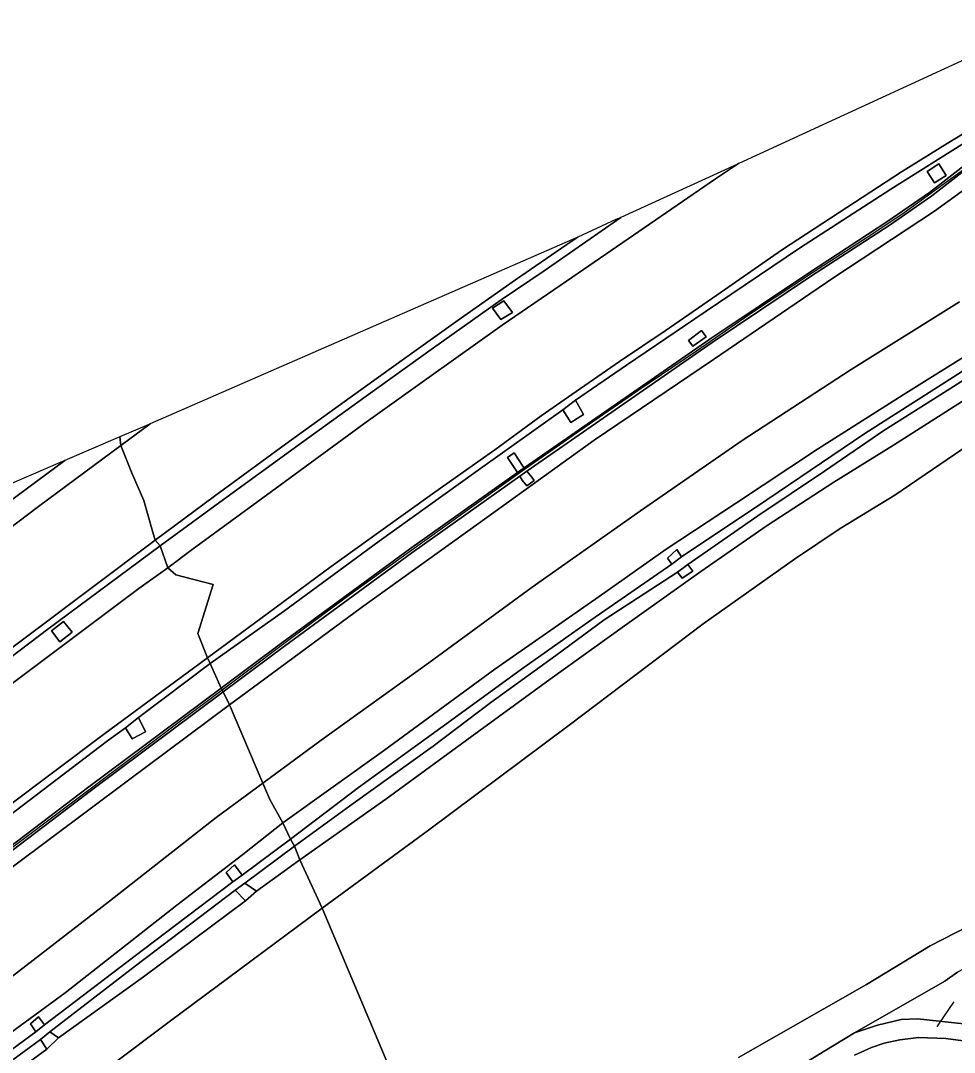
# Model space of a CAD drawing. Extents: x 157767 to 159172, y 387839 to 389425.
# Drawn here: x 158173.3 to 158284.8, y 389084.3 to 389207.4 of the extents above; entities that cross this region are included whole.
import ezdxf

# ---------------------------------------------------------------- set-up
doc = ezdxf.new("R2010")
doc.units = 0
for name, color, linetype in [('IMGEO_Berm_gesloten', 7, 'Continuous'), ('IMGEO_Berm_groen', 7, 'Continuous'), ('IMGEO_Duiker', 7, 'Continuous'), ('IMGEO_Geluidsscherm', 7, 'Continuous'), ('IMGEO_Grasland_overig', 7, 'Continuous'), ('IMGEO_Groenvoorziening', 7, 'Continuous'), ('IMGEO_Muur', 7, 'Continuous'), ('IMGEO_Oever', 7, 'Continuous'), ('IMGEO_Rijbaan_autosnelweg', 7, 'Continuous'), ('IMGEO_Struiken', 7, 'Continuous'), ('IMGEO_Terreindeel_gesloten', 7, 'Continuous'), ('IMGEO_Waterloop', 7, 'Continuous')]:
    doc.layers.add(name, color=color, linetype=linetype)

msp = doc.modelspace()

# ---------------------------------------------------------------- linework, layer by layer
at = {"layer": 'IMGEO_Berm_gesloten'}
for points in [[(158239.54, 389162.09), (158238.02, 389160.94), (158239, 389159.46), (158240.51, 389160.41)], [(158187.4, 389124.26), (158185.83, 389123), (158186.62, 389121.68), (158188.22, 389122.55)]]:
    msp.add_lwpolyline(points, close=True, dxfattribs=at)
at = {"layer": 'IMGEO_Berm_groen'}
for points in [[(158288.11, 389194.15), (158277.2, 389187.29), (158266.3, 389180.25), (158255.01, 389172.65), (158245.62, 389166.28), (158239.54, 389162.09), (158240.51, 389160.41), (158239, 389159.46), (158238.02, 389160.94), (158227.64, 389153.55), (158216.1, 389145.29), (158204.71, 389136.88), (158195.94, 389130.67), (158197.25, 389127.75), (158204.5, 389133.16), (158219.73, 389144.32), (158232.61, 389153.48), (158232.47, 389153.7), (158231.44, 389155.26), (158232.24, 389155.81), (158233.25, 389154.22), (158233.41, 389154.03), (158255.58, 389169.39), (158267.34, 389177.28), (158276.71, 389183.38), (158281.79, 389186.91), (158289.43, 389192.83)], [(158285.38, 389173.84), (158272.47, 389165.75), (158259.43, 389157.31), (158247.32, 389148.9), (158234.37, 389139.78), (158222.05, 389130.75), (158209.17, 389121.54), (158202.21, 389116.41), (158203.07, 389114.46), (158204.62, 389111.66), (158216.63, 389120.27), (158229.9, 389130.02), (158242.36, 389138.68), (158250.36, 389144.33), (158258.75, 389149.87), (158268.45, 389156.27), (158278.66, 389162.73), (158288.08, 389168.64)], [(158166.04, 389142.32), (158175.45, 389149.41), (158185.29, 389156.72), (158185.14, 389157.72), (158178.6, 389154.9), (158169.64, 389148.29)], [(158164.31, 389102.98), (158181.47, 389115.96), (158197.25, 389127.75), (158195.94, 389130.67), (158187.4, 389124.26), (158188.22, 389122.55), (158186.62, 389121.68), (158185.83, 389123), (158183.67, 389121.47), (158173.33, 389113.6), (158163.55, 389106.09)]]:
    msp.add_lwpolyline(points, dxfattribs=at)
for points in [[(158244.95, 389183.91), (158244.95, 389183.91), (158235.8, 389177.56), (158230.69, 389174.09), (158222.6, 389168.35), (158214.28, 389162.38), (158206.85, 389157.01), (158197.1, 389149.93), (158189.98, 389144.74), (158190.9, 389142.12), (158193.78, 389144.28), (158204.31, 389151.96), (158214.29, 389159.27), (158222.08, 389164.85), (158230.81, 389171.04), (158238.47, 389176.31), (158246.46, 389181.78), (158256.27, 389188.54), (158259.02, 389190.34), (158259.03, 389190.35), (158258.3, 389190.01)], [(158282.93, 389190.32), (158283.79, 389188.92), (158282.4, 389188.05), (158281.52, 389189.4)], [(158232.01, 389172.59), (158230.63, 389171.75), (158229.66, 389173.09), (158230.98, 389173.98)], [(158254.59, 389170.44), (158255.16, 389169.66), (158253.56, 389168.57), (158253.03, 389169.23)], [(158188.77, 389159.28), (158188.63, 389159.22), (158185.14, 389157.72), (158185.29, 389156.72), (158188.77, 389159.28)], [(158122.7, 389093.62), (158123.86, 389092.34), (158126.83, 389094.66), (158127.52, 389094.05), (158141.33, 389104.71), (158158.13, 389117.52), (158172.45, 389128.42), (158187.43, 389139.62), (158190.9, 389142.12), (158189.98, 389144.74), (158176.57, 389134.78), (158154.41, 389118.01), (158152.88, 389116.81), (158137.8, 389105.22)], [(158179.48, 389134.41), (158178, 389133.26), (158177.01, 389134.58), (158178.44, 389135.68)]]:
    msp.add_lwpolyline(points, close=True, dxfattribs=at)
at = {"layer": 'IMGEO_Duiker'}
msp.add_lwpolyline([(158284.7, 389090.32), (158284.59, 389090.16), (158282.96, 389087.76), (158282.68, 389087.34)], dxfattribs=at)
at = {"layer": 'IMGEO_Geluidsscherm'}
for points in [[(158305.57, 389204.49), (158302.46, 389202.57), (158298.83, 389199.73), (158292.22, 389194.55), (158285.58, 389189.4), (158278.77, 389184.45), (158275.04, 389181.94), (158267.97, 389177.37), (158260.93, 389172.73), (158253.99, 389167.96), (158247, 389163.23), (158240.06, 389158.47), (158233.17, 389153.63), (158226.34, 389148.73), (158219.47, 389143.83), (158212.63, 389138.87), (158205.85, 389133.86), (158199.14, 389128.81), (158197.37, 389127.5)], [(158197.37, 389127.5), (158192.38, 389123.79), (158185.64, 389118.73), (158178.91, 389113.68), (158172.19, 389108.6)]]:
    msp.add_lwpolyline(points, dxfattribs=at)
at = {"layer": 'IMGEO_Grasland_overig'}
for points in [[(158489.47, 389204.64), (158474.72, 389198.07), (158458.11, 389189.86), (158441.36, 389181.73), (158424.22, 389173.4), (158406.84, 389164.74), (158389.55, 389156.13), (158374.85, 389148.09), (158358.12, 389139.15), (158341.19, 389129.95), (158323.71, 389120.53), (158304.3, 389109.48), (158292.51, 389102.43), (158281.89, 389097.01), (158274.3, 389092.39), (158259, 389083.68)], [(158262.44, 389080.25), (158269.31, 389084.45), (158272.83, 389086.6), (158283.64, 389092.77), (158285.15, 389093.84), (158289.38, 389096.29), (158302.62, 389103.68), (158314.88, 389110.6), (158326.51, 389117.04), (158336.74, 389122.59), (158346.93, 389128.24), (158357.19, 389133.94), (158369.36, 389140.53), (158381.51, 389146.73), (158393.11, 389152.72), (158404.85, 389158.83), (158419.27, 389166.09), (158430.42, 389171.6), (158443.34, 389177.85), (158455.04, 389183.68), (158465.63, 389188.86), (158475.63, 389193.65), (158484.83, 389198.03)], [(158288.08, 389168.64), (158278.66, 389162.73), (158268.45, 389156.27), (158258.75, 389149.87), (158250.36, 389144.33), (158242.36, 389138.68), (158229.9, 389130.02), (158216.63, 389120.27), (158204.62, 389111.66), (158205.54, 389109.74), (158213.65, 389115.89), (158225.07, 389124.17), (158233.1, 389130.03), (158241.36, 389135.85), (158251.05, 389142.54), (158250.54, 389143.27), (158251.66, 389144.28), (158252.21, 389143.41), (158262.37, 389150.22), (158274.1, 389158.12), (158283.64, 389164.2), (158290.97, 389168.9)], [(158290.97, 389168.9), (158283.64, 389164.2), (158274.1, 389158.12), (158262.37, 389150.22), (158252.21, 389143.41), (158251.05, 389142.54), (158241.36, 389135.85), (158233.1, 389130.03), (158225.07, 389124.17), (158213.65, 389115.89), (158205.54, 389109.74), (158206.01, 389108.89), (158212.99, 389113.99), (158222.55, 389120.81), (158229.45, 389126.03), (158237.2, 389131.64), (158242.95, 389135.89), (158251.72, 389141.59), (158252.97, 389142.5), (158261.3, 389148.29), (158269.27, 389153.64), (158276.34, 389158.48), (158283.02, 389162.7), (158290.87, 389167.68)], [(158290.87, 389167.68), (158283.02, 389162.7), (158276.34, 389158.48), (158269.27, 389153.64), (158261.3, 389148.29), (158252.97, 389142.5), (158253.56, 389141.7), (158252.27, 389140.87), (158251.72, 389141.59), (158242.95, 389135.89), (158237.2, 389131.64), (158229.45, 389126.03), (158222.55, 389120.81), (158212.99, 389113.99), (158206.01, 389108.89), (158206.64, 389107.24), (158216.92, 389114.48), (158228.02, 389122.62), (158236.53, 389128.8), (158245.41, 389135.17), (158254.5, 389141.65), (158262.44, 389147.15), (158270.4, 389152.32), (158277.52, 389156.73), (158286.49, 389162.48)], [(158286.49, 389162.48), (158277.52, 389156.73), (158270.4, 389152.32), (158262.44, 389147.15), (158254.5, 389141.65), (158245.41, 389135.17), (158236.53, 389128.8), (158228.02, 389122.62), (158216.92, 389114.48), (158206.64, 389107.24), (158209.32, 389101.51), (158222, 389110.79), (158238.8, 389123.31), (158254.77, 389135.4), (158265.67, 389143.15), (158271.12, 389146.79), (158277.65, 389150.76), (158289.28, 389158.67)], [(158172.31, 389106.39), (158186.02, 389116.66), (158198.23, 389125.74), (158197.48, 389127.29), (158181.77, 389115.56), (158164.61, 389102.58)], [(158170.89, 389085.68), (158178.62, 389091.39), (158191.96, 389101.85), (158199.83, 389107.88), (158204.62, 389111.66), (158203.07, 389114.46), (158202.21, 389116.41), (158196.65, 389112.31), (158183.91, 389102.32), (158171.32, 389092.58)], [(158167.27, 389080.96), (158175.15, 389086.74), (158174.49, 389087.67), (158175.45, 389088.52), (158176.17, 389087.57), (158187.99, 389096.54), (158198.63, 389104.62), (158197.86, 389105.75), (158198.86, 389106.65), (158199.76, 389105.42), (158205.54, 389109.74), (158204.62, 389111.66), (158199.83, 389107.88), (158191.96, 389101.85), (158178.62, 389091.39), (158170.89, 389085.68)], [(158170.36, 389072.4), (158176.97, 389077.36), (158191.06, 389087.91), (158209.32, 389101.51), (158206.64, 389107.24), (158201.49, 389103.5), (158200.17, 389102.36), (158187.99, 389093.3), (158177.85, 389086.01), (158176.43, 389084.68), (158169.44, 389079.56)], [(158169.44, 389079.56), (158176.43, 389084.68), (158175.68, 389085.81), (158163.94, 389077.21)]]:
    msp.add_lwpolyline(points, dxfattribs=at)
for points in [[(158163.35, 389077.83), (158162.23, 389076.81), (158162.82, 389076.28), (158163.94, 389077.21), (158175.68, 389085.81), (158176.82, 389086.74), (158187.04, 389094.61), (158198.92, 389103.64), (158200.06, 389104.48), (158206.01, 389108.89), (158205.54, 389109.74), (158199.76, 389105.42), (158198.63, 389104.62), (158187.99, 389096.54), (158176.17, 389087.57), (158175.15, 389086.74), (158167.27, 389080.96)], [(158200.06, 389104.48), (158201.49, 389103.5), (158206.64, 389107.24), (158206.01, 389108.89)], [(158176.82, 389086.74), (158177.85, 389086.01), (158187.99, 389093.3), (158200.17, 389102.36), (158198.92, 389103.64), (158187.04, 389094.61)]]:
    msp.add_lwpolyline(points, close=True, dxfattribs=at)
at = {"layer": 'IMGEO_Groenvoorziening'}
for points in [[(158289.74, 389192.44), (158282.08, 389186.51), (158276.99, 389182.97), (158267.61, 389176.86), (158255.87, 389168.98), (158233.73, 389153.65), (158234.35, 389152.91), (158234.61, 389152.52), (158233.73, 389151.88), (158233.2, 389152.57), (158232.89, 389153.06), (158220.02, 389143.91), (158204.8, 389132.76), (158197.48, 389127.29), (158198.23, 389125.74), (158200.19, 389127.19), (158214, 389137.38), (158227.97, 389147.4), (158241.76, 389157.32), (158256.02, 389166.96), (158270.39, 389176.75), (158282.39, 389184.66), (158289.22, 389189.61)], [(158285.15, 389093.84), (158283.64, 389092.77), (158272.83, 389086.6), (158275.59, 389087.53), (158278.42, 389088.19), (158280.35, 389088.29), (158285.9, 389087.68)]]:
    msp.add_lwpolyline(points, dxfattribs=at)
at = {"layer": 'IMGEO_Muur'}
for points in [[(158289.43, 389192.83), (158281.79, 389186.91), (158276.71, 389183.38), (158267.34, 389177.28), (158255.58, 389169.39), (158233.41, 389154.03), (158232.61, 389153.48), (158219.73, 389144.32), (158204.5, 389133.16), (158197.25, 389127.75), (158197.48, 389127.29), (158204.8, 389132.76), (158220.02, 389143.91), (158232.89, 389153.06), (158233.73, 389153.65), (158255.87, 389168.98), (158267.61, 389176.86), (158276.99, 389182.97), (158282.08, 389186.51), (158289.74, 389192.44)], [(158164.61, 389102.58), (158181.77, 389115.56), (158197.48, 389127.29), (158197.25, 389127.75), (158181.47, 389115.96), (158164.31, 389102.98)]]:
    msp.add_lwpolyline(points, dxfattribs=at)
at = {"layer": 'IMGEO_Oever'}
for points in [[(158303.12, 389081.8), (158294.65, 389085.51), (158291.24, 389087.38), (158288.87, 389087.76), (158285.9, 389087.68), (158280.35, 389088.29), (158278.42, 389088.19), (158275.59, 389087.53), (158272.83, 389086.6), (158269.31, 389084.45), (158262.44, 389080.25)], [(158272.84, 389083.93), (158274.89, 389084.88), (158276.38, 389085.37), (158278.26, 389085.79), (158280.48, 389086.04), (158283.75, 389085.92), (158288.21, 389085.36), (158290.06, 389084.77), (158305.92, 389077.63)]]:
    msp.add_lwpolyline(points, dxfattribs=at)
at = {"layer": 'IMGEO_Rijbaan_autosnelweg'}
for points in [[(158296.14, 389207.4), (158259.03, 389190.35), (158259.02, 389190.34), (158256.27, 389188.54), (158246.46, 389181.78), (158238.47, 389176.31), (158230.81, 389171.04), (158222.08, 389164.85), (158214.29, 389159.27), (158204.31, 389151.96), (158193.78, 389144.28), (158190.9, 389142.12), (158191.83, 389141.25), (158196.29, 389140.11), (158194.48, 389134.28), (158195.62, 389131.38), (158202.92, 389136.74), (158210.4, 389142.26), (158216.3, 389146.53), (158222.75, 389151.12), (158229.9, 389156.2), (158235.46, 389160.23), (158239.64, 389163.13), (158244.81, 389166.71), (158250.27, 389170.4), (158256.41, 389174.62), (158264.12, 389180.01), (158271.01, 389184.5), (158278.46, 389189.37), (158283.93, 389192.74), (158290.5, 389196.76)], [(158290.5, 389196.76), (158283.93, 389192.74), (158278.46, 389189.37), (158271.01, 389184.5), (158264.12, 389180.01), (158256.41, 389174.62), (158250.27, 389170.4), (158244.81, 389166.71), (158239.64, 389163.13), (158235.46, 389160.23), (158229.9, 389156.2), (158222.75, 389151.12), (158216.3, 389146.53), (158210.4, 389142.26), (158202.92, 389136.74), (158195.62, 389131.38), (158195.94, 389130.67), (158204.71, 389136.88), (158216.1, 389145.29), (158227.64, 389153.55), (158238.02, 389160.94), (158239.54, 389162.09), (158245.62, 389166.28), (158255.01, 389172.65), (158266.3, 389180.25), (158277.2, 389187.29), (158288.11, 389194.15)], [(158167.1, 389128.68), (158189.39, 389145.41), (158189.07, 389146.47), (158188.02, 389150.13), (158186.55, 389153.51), (158185.29, 389156.72), (158175.45, 389149.41), (158166.04, 389142.32)], [(158171.66, 389113.53), (158183.2, 389122.21), (158195.62, 389131.38), (158194.48, 389134.28), (158196.29, 389140.11), (158191.83, 389141.25), (158190.9, 389142.12), (158187.43, 389139.62), (158172.45, 389128.42)]]:
    msp.add_lwpolyline(points, dxfattribs=at)
for points in [[(158239.81, 389181.56), (158239.81, 389181.55), (158238.52, 389180.68), (158232.37, 389176.45), (158225.55, 389171.67), (158219.41, 389167.29), (158212.65, 389162.41), (158204.93, 389156.85), (158196.45, 389150.64), (158189.39, 389145.41), (158189.98, 389144.74), (158197.1, 389149.93), (158206.85, 389157.01), (158214.28, 389162.38), (158222.6, 389168.35), (158230.69, 389174.09), (158235.8, 389177.56), (158244.95, 389183.91), (158244.95, 389183.91), (158244.38, 389183.65), (158239.83, 389181.57)], [(158188.77, 389159.28), (158188.77, 389159.28), (158185.29, 389156.72), (158186.55, 389153.51), (158188.02, 389150.13), (158189.07, 389146.47), (158189.39, 389145.41), (158196.45, 389150.64), (158204.93, 389156.85), (158212.65, 389162.41), (158219.41, 389167.29), (158225.55, 389171.67), (158232.37, 389176.45), (158238.52, 389180.68), (158239.81, 389181.55), (158239.81, 389181.56)], [(158115.38, 389089.15), (158116.07, 389088.45), (158121.35, 389092.52), (158122.7, 389093.62), (158137.8, 389105.22), (158152.88, 389116.81), (158154.41, 389118.01), (158176.57, 389134.78), (158189.98, 389144.74), (158189.39, 389145.41), (158167.1, 389128.68), (158154, 389118.62), (158140.33, 389108.14), (158123.11, 389094.91)], [(158185.83, 389123), (158187.4, 389124.26), (158195.94, 389130.67), (158195.62, 389131.38), (158183.2, 389122.21), (158171.66, 389113.53), (158160.68, 389105.05), (158149.81, 389096.75), (158135.88, 389085.93), (158124.84, 389077.41), (158125.4, 389076.72), (158131.05, 389081.12), (158132.67, 389082.28), (158142.02, 389089.63), (158152.15, 389097.4), (158162, 389104.8), (158163.55, 389106.09), (158173.33, 389113.6), (158183.67, 389121.47)]]:
    msp.add_lwpolyline(points, close=True, dxfattribs=at)
at = {"layer": 'IMGEO_Struiken'}
for points in [[(158259, 389083.68), (158274.3, 389092.39), (158281.89, 389097.01), (158292.51, 389102.43), (158304.3, 389109.48), (158323.71, 389120.53), (158341.19, 389129.95), (158358.12, 389139.15), (158374.85, 389148.09), (158389.55, 389156.13), (158406.84, 389164.74), (158424.22, 389173.4), (158441.36, 389181.73), (158458.11, 389189.86), (158474.72, 389198.07), (158489.47, 389204.64)], [(158289.22, 389189.61), (158282.39, 389184.66), (158270.39, 389176.75), (158256.02, 389166.96), (158241.76, 389157.32), (158227.97, 389147.4), (158214, 389137.38), (158200.19, 389127.19), (158198.23, 389125.74), (158202.21, 389116.41), (158209.17, 389121.54), (158222.05, 389130.75), (158234.37, 389139.78), (158247.32, 389148.9), (158259.43, 389157.31), (158272.47, 389165.75), (158285.38, 389173.84)], [(158289.28, 389158.67), (158277.65, 389150.76), (158271.12, 389146.79), (158265.67, 389143.15), (158254.77, 389135.4), (158238.8, 389123.31), (158222, 389110.79), (158209.32, 389101.51), (158225.18, 389063.88)], [(158171.32, 389092.58), (158183.91, 389102.32), (158196.65, 389112.31), (158202.21, 389116.41), (158198.23, 389125.74), (158186.02, 389116.66), (158172.31, 389106.39)]]:
    msp.add_lwpolyline(points, dxfattribs=at)
for points in [[(158129.59, 389134.06), (158129.59, 389134.06), (158127.22, 389130.03), (158127.45, 389126.93), (158132.48, 389125.65), (158137.7, 389124.16), (158153.3, 389136.1), (158169.64, 389148.29), (158178.6, 389154.9), (158178.03, 389154.66), (158143.63, 389139.85)], [(158225.18, 389063.88), (158209.32, 389101.51), (158191.06, 389087.91), (158176.97, 389077.36), (158170.36, 389072.4), (158168.03, 389070.16), (158167.23, 389067.4), (158167.8, 389064.04), (158169.18, 389060.05), (158171.72, 389055.03), (158177.33, 389045.61), (158181.3, 389039.14), (158182.89, 389038.05), (158185.24, 389038.68), (158188.04, 389040.1), (158197.09, 389045.66), (158210.75, 389054.6)]]:
    msp.add_lwpolyline(points, close=True, dxfattribs=at)
at = {"layer": 'IMGEO_Terreindeel_gesloten'}
for points in [[(158282.93, 389190.32), (158281.52, 389189.4), (158282.4, 389188.05), (158283.79, 389188.92)], [(158232.01, 389172.59), (158230.98, 389173.98), (158229.66, 389173.09), (158230.63, 389171.75)], [(158254.59, 389170.44), (158253.03, 389169.23), (158253.56, 389168.57), (158255.16, 389169.66)], [(158232.61, 389153.48), (158233.41, 389154.03), (158233.25, 389154.22), (158232.24, 389155.81), (158231.44, 389155.26), (158232.47, 389153.7)], [(158232.89, 389153.06), (158233.2, 389152.57), (158233.73, 389151.88), (158234.61, 389152.52), (158234.35, 389152.91), (158233.73, 389153.65)], [(158252.21, 389143.41), (158251.66, 389144.28), (158250.54, 389143.27), (158251.05, 389142.54)], [(158252.97, 389142.5), (158251.72, 389141.59), (158252.27, 389140.87), (158253.56, 389141.7)], [(158179.48, 389134.41), (158178.44, 389135.68), (158177.01, 389134.58), (158178, 389133.26)], [(158198.63, 389104.62), (158199.76, 389105.42), (158198.86, 389106.65), (158197.86, 389105.75)], [(158200.17, 389102.36), (158201.49, 389103.5), (158200.06, 389104.48), (158198.92, 389103.64)], [(158176.17, 389087.57), (158175.45, 389088.52), (158174.49, 389087.67), (158175.15, 389086.74)], [(158177.85, 389086.01), (158176.82, 389086.74), (158175.68, 389085.81), (158176.43, 389084.68)]]:
    msp.add_lwpolyline(points, close=True, dxfattribs=at)
at = {"layer": 'IMGEO_Waterloop'}
msp.add_lwpolyline([(158305.92, 389077.63), (158290.06, 389084.77), (158288.21, 389085.36), (158283.75, 389085.92), (158280.48, 389086.04), (158278.26, 389085.79), (158276.38, 389085.37), (158274.89, 389084.88), (158272.84, 389083.93)], dxfattribs=at)

doc.saveas('drawing.dxf')
